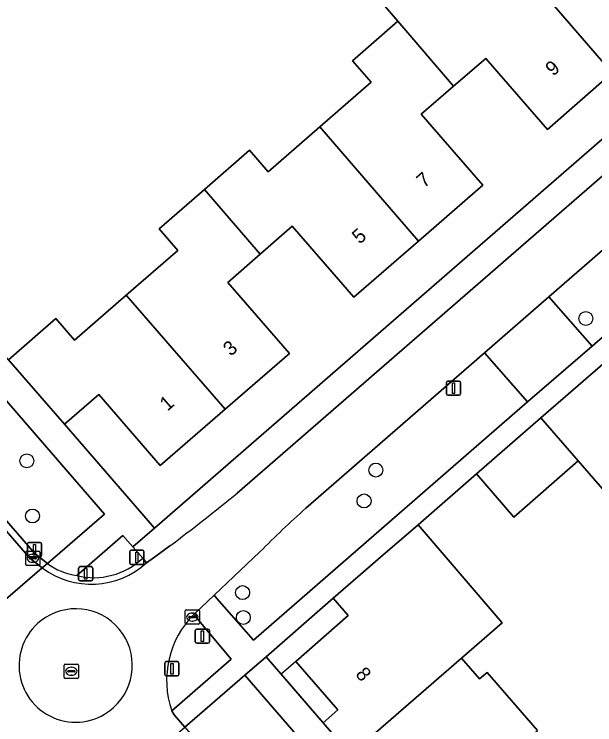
# Model space of a CAD drawing. Extents: x 155887 to 156869, y 383880 to 384678.
# Drawn here: x 156224.02 to 156264.8, y 384143.78 to 384193.64 of the extents above; entities that cross this region are included whole.
import ezdxf

# ---------------------------------------------------------------- set-up
doc = ezdxf.new("R2010")
doc.units = 0
for name, color, linetype in [('IMGEO_Afsluitpaal', 7, 'Continuous'), ('IMGEO_Berm_groen', 7, 'Continuous'), ('IMGEO_Boom', 7, 'Continuous'), ('IMGEO_Erf', 7, 'Continuous'), ('IMGEO_Kolk', 7, 'Continuous'), ('IMGEO_Lichtmast', 7, 'Continuous'), ('IMGEO_Muur', 7, 'Continuous'), ('IMGEO_Pand', 7, 'Continuous'), ('IMGEO_Pand_nummerreeks', 7, 'Continuous'), ('IMGEO_Pand_overbouw', 7, 'Continuous'), ('IMGEO_Parkeervlak_open', 7, 'Continuous'), ('IMGEO_Rijbaan_lokaal_gesloten', 7, 'Continuous'), ('IMGEO_Rijbaan_lokaal_open', 7, 'Continuous'), ('IMGEO_Rioolput', 7, 'Continuous'), ('IMGEO_Verkeerseiland_groen', 7, 'Continuous'), ('IMGEO_Voetpad_open', 7, 'Continuous')]:
    doc.layers.add(name, color=color, linetype=linetype)

msp = doc.modelspace()

# ---------------------------------------------------------------- linework, layer by layer
at = {"layer": 'IMGEO_Afsluitpaal'}
for p, q in [((156224.952, 384155.663), (156224.952, 384156.463)), ((156224.952, 384156.463), (156224.952, 384155.663)), ((156225.052, 384156.563), (156225.842, 384156.563)), ((156225.842, 384156.563), (156225.052, 384156.563)), ((156225.942, 384156.463), (156225.942, 384155.663)), ((156225.942, 384155.663), (156225.942, 384156.463)), ((156232.137, 384155.126), (156232.137, 384155.926)), ((156232.137, 384155.926), (156232.137, 384155.126)), ((156232.237, 384156.026), (156233.027, 384156.026)), ((156233.027, 384156.026), (156232.237, 384156.026)), ((156233.127, 384155.926), (156233.127, 384155.126)), ((156233.127, 384155.126), (156233.127, 384155.926)), ((156225.842, 384155.563), (156225.052, 384155.563)), ((156225.052, 384155.563), (156225.842, 384155.563)), ((156233.027, 384155.026), (156232.237, 384155.026)), ((156232.237, 384155.026), (156233.027, 384155.026)), ((156228.547, 384153.974), (156228.547, 384154.774)), ((156228.547, 384154.774), (156228.547, 384153.974)), ((156228.647, 384154.874), (156229.437, 384154.874)), ((156229.437, 384154.874), (156228.647, 384154.874)), ((156229.537, 384154.774), (156229.537, 384153.974)), ((156229.537, 384153.974), (156229.537, 384154.774)), ((156229.437, 384153.874), (156228.647, 384153.874)), ((156228.647, 384153.874), (156229.437, 384153.874)), ((156234.606, 384147.308), (156234.606, 384148.108)), ((156234.606, 384148.108), (156234.606, 384147.308)), ((156234.706, 384148.208), (156235.496, 384148.208)), ((156235.496, 384148.208), (156234.706, 384148.208)), ((156235.596, 384148.108), (156235.596, 384147.308)), ((156235.596, 384147.308), (156235.596, 384148.108)), ((156235.496, 384147.208), (156234.706, 384147.208)), ((156234.706, 384147.208), (156235.496, 384147.208))]:
    msp.add_line(p, q, dxfattribs=at)
for points in [[(156225.372, 384156.438), (156225.522, 384156.438), (156225.522, 384155.688), (156225.372, 384155.688), (156225.372, 384156.438)], [(156232.557, 384155.901), (156232.707, 384155.901), (156232.707, 384155.151), (156232.557, 384155.151), (156232.557, 384155.901)], [(156228.967, 384154.749), (156229.117, 384154.749), (156229.117, 384153.999), (156228.967, 384153.999), (156228.967, 384154.749)], [(156235.026, 384148.083), (156235.176, 384148.083), (156235.176, 384147.333), (156235.026, 384147.333), (156235.026, 384148.083)]]:
    msp.add_lwpolyline(points, dxfattribs=at)
for centre, start, end in [((156225.052, 384156.463), 90, 180), ((156225.052, 384156.463), 90, 180), ((156225.842, 384156.463), 0, 90), ((156225.842, 384156.463), 360, 90), ((156232.237, 384155.926), 90, 180), ((156232.237, 384155.926), 90, 180), ((156233.027, 384155.926), 0, 90), ((156233.027, 384155.926), 360, 90), ((156225.052, 384155.663), 180, 270), ((156225.052, 384155.663), 180, 270), ((156225.842, 384155.663), 270, 0), ((156225.842, 384155.663), 270, 0), ((156232.237, 384155.126), 180, 270), ((156232.237, 384155.126), 180, 270), ((156233.027, 384155.126), 270, 0), ((156233.027, 384155.126), 270, 0), ((156228.647, 384154.774), 90, 180), ((156228.647, 384154.774), 90, 180), ((156229.437, 384154.774), 0, 90), ((156229.437, 384154.774), 360, 90), ((156228.647, 384153.974), 180, 270), ((156228.647, 384153.974), 180, 270), ((156229.437, 384153.974), 270, 0), ((156229.437, 384153.974), 270, 0), ((156234.706, 384148.108), 90, 180), ((156234.706, 384148.108), 90, 180), ((156235.496, 384148.108), 0, 90), ((156235.496, 384148.108), 360, 90), ((156234.706, 384147.308), 180, 270), ((156234.706, 384147.308), 180, 270), ((156235.496, 384147.308), 270, 0), ((156235.496, 384147.308), 270, 0)]:
    msp.add_arc(centre, 0.1, start, end, dxfattribs=at)
at = {"layer": 'IMGEO_Berm_groen'}
for points in [[(156198.894, 384186.401), (156225.459, 384155.791), (156226.35, 384155.089), (156230.362, 384158.557), (156201.574, 384191.802)], [(156233.048, 384155.469), (156232.352, 384156.266), (156231.654, 384157.066), (156228.409, 384154.243)]]:
    msp.add_lwpolyline(points, dxfattribs=at)
msp.add_lwpolyline([(156240.218, 384147.268), (156236.004, 384143.601), (156236.378, 384143.165), (156259.369, 384116.661), (156259.86, 384116.097), (156266.847, 384108.071), (156270.265, 384104.121), (156274.816, 384099.002), (156277.067, 384096.295), (156281.229, 384099.923), (156277.633, 384104.037), (156267.33, 384115.942)], close=True, dxfattribs=at)
msp.add_arc((156229.601, 384159.121), 5.022, 256.2658, 313.3416, dxfattribs=at)
at = {"layer": 'IMGEO_Boom'}
for centre in [(156264.166, 384172.28), (156224.904, 384162.301), (156249.423, 384161.651), (156248.595, 384159.482), (156225.312, 384158.429), (156240.064, 384153.051), (156240.117, 384151.31)]:
    msp.add_circle(centre, 0.489, dxfattribs=at)
at = {"layer": 'IMGEO_Erf'}
for points in [[(156274.939, 384193.214), (156269.134, 384199.929), (156268.611, 384200.534), (156266.216, 384198.436), (156270.536, 384193.453), (156266.029, 384189.524), (156261.469, 384185.55), (156257.141, 384190.533), (156254.878, 384188.58), (156252.616, 384186.627), (156256.944, 384181.644), (156252.429, 384177.722), (156247.881, 384173.772), (156243.553, 384178.755), (156241.305, 384176.801), (156239.026, 384174.819), (156243.354, 384169.836), (156238.834, 384165.92), (156234.282, 384161.976), (156229.96, 384166.944), (156227.546, 384164.872), (156233.865, 384157.571)], [(156245.72, 384143.913), (156246.756, 384144.827), (156243.797, 384148.229), (156247.48, 384151.439), (156246.433, 384152.66), (156241.709, 384148.549), (156242.753, 384147.346)]]:
    msp.add_lwpolyline(points, close=True, dxfattribs=at)
for points in [[(156223.615, 384169.382), (156226.945, 384172.275), (156228.257, 384170.765), (156231.896, 384173.926), (156235.504, 384177.061), (156234.192, 384178.57), (156237.387, 384181.345), (156240.542, 384184.085), (156241.854, 384182.576), (156245.486, 384185.731), (156249.094, 384188.865), (156247.782, 384190.374), (156250.976, 384193.148), (156249.352, 384195.049)], [(156282.354, 384140.754), (156276.285, 384147.739), (156271.757, 384143.804), (156269.133, 384146.823), (156266.509, 384149.842), (156271.037, 384153.777), (156263.638, 384162.291), (156259.11, 384158.356), (156256.486, 384161.375), (156252.385, 384157.809), (156258.292, 384150.921), (156255.441, 384148.461), (156256.712, 384146.997), (156257.239, 384147.455), (156260.775, 384143.382)]]:
    msp.add_lwpolyline(points, dxfattribs=at)
at = {"layer": 'IMGEO_Kolk'}
for p, q in [((156224.903, 384155.961), (156225.755, 384155.961)), ((156224.828, 384155.035), (156224.828, 384155.887)), ((156225.087, 384155.455), (156225.087, 384155.467)), ((156225.525, 384155.418), (156225.127, 384155.418)), ((156225.13, 384155.504), (156225.528, 384155.504)), ((156225.316, 384155.741), (156225.341, 384155.741)), ((156225.571, 384155.467), (156225.571, 384155.455)), ((156225.829, 384155.887), (156225.829, 384155.035)), ((156225.755, 384154.961), (156224.903, 384154.961)), ((156225.339, 384155.181), (156225.314, 384155.181)), ((156236.032, 384150.91), (156236.032, 384151.762)), ((156236.107, 384151.836), (156236.959, 384151.836)), ((156236.52, 384151.616), (156236.545, 384151.616)), ((156237.033, 384151.762), (156237.033, 384150.91)), ((156236.291, 384151.33), (156236.291, 384151.342)), ((156236.729, 384151.293), (156236.331, 384151.293)), ((156236.334, 384151.379), (156236.732, 384151.379)), ((156236.543, 384151.056), (156236.518, 384151.056)), ((156236.775, 384151.342), (156236.775, 384151.33)), ((156236.959, 384150.836), (156236.107, 384150.836))]:
    msp.add_line(p, q, dxfattribs=at)
for points in [[(156224.903, 384155.961), (156225.755, 384155.961)], [(156224.828, 384155.035), (156224.828, 384155.887)], [(156225.829, 384155.887), (156225.829, 384155.035)], [(156225.755, 384154.961), (156224.903, 384154.961)], [(156236.032, 384150.91), (156236.032, 384151.762)], [(156236.107, 384151.836), (156236.959, 384151.836)], [(156237.033, 384151.762), (156237.033, 384150.91)], [(156236.959, 384150.836), (156236.107, 384150.836)]]:
    msp.add_lwpolyline(points, dxfattribs=at)
for centre, radius, start, end in [((156224.905, 384155.885), 0.0765, 91.552, 178.448), ((156224.905, 384155.885), 0.0765, 91.552, 178.448), ((156225.753, 384155.885), 0.0765, 1.552, 88.448), ((156225.753, 384155.885), 0.0765, 1.552, 88.448), ((156225.127, 384155.464), 0.0403, 85.8775, 175.7526), ((156225.124, 384155.454), 0.0366, 178.938, 274.7102), ((156225.528, 384155.461), 0.043, 264.8664, 352.4533), ((156225.532, 384155.466), 0.0386, 1.7309, 96.639), ((156224.905, 384155.037), 0.0765, 181.552, 268.448), ((156224.905, 384155.037), 0.0765, 181.552, 268.448), ((156225.753, 384155.037), 0.0765, 271.552, 358.448), ((156225.753, 384155.037), 0.0765, 271.552, 358.448), ((156236.109, 384151.76), 0.0765, 91.552, 178.448), ((156236.109, 384151.76), 0.0765, 91.552, 178.448), ((156236.957, 384151.76), 0.0765, 1.552, 88.448), ((156236.957, 384151.76), 0.0765, 1.552, 88.448), ((156236.109, 384150.912), 0.0765, 181.552, 268.448), ((156236.109, 384150.912), 0.0765, 181.552, 268.448), ((156236.331, 384151.339), 0.0403, 85.8775, 175.7526), ((156236.328, 384151.329), 0.0366, 178.938, 274.7102), ((156236.732, 384151.336), 0.043, 264.8664, 352.4533), ((156236.736, 384151.341), 0.0386, 1.7309, 96.639), ((156236.957, 384150.912), 0.0765, 271.552, 358.448), ((156236.957, 384150.912), 0.0765, 271.552, 358.448)]:
    msp.add_arc(centre, radius, start, end, dxfattribs=at)
for centre, major_axis, ratio, start_param, end_param in [((156225.315, 384155.461), (-0.387, 0.002), 0.722429, 4.712389, 7.853982), ((156225.34, 384155.461), (-0.39, 0.002), 0.717154, 1.570796, 4.712389), ((156236.519, 384151.336), (-0.387, 0.002), 0.722429, 4.712389, 7.853982), ((156236.544, 384151.336), (-0.39, 0.002), 0.717154, 1.570796, 4.712389)]:
    msp.add_ellipse(centre, major_axis=major_axis, ratio=ratio, start_param=start_param, end_param=end_param, dxfattribs=at)
at = {"layer": 'IMGEO_Lichtmast'}
for p, q in [((156254.476, 384167.894), (156255.266, 384167.894)), ((156255.266, 384167.894), (156254.476, 384167.894)), ((156254.376, 384166.994), (156254.376, 384167.794)), ((156254.376, 384167.794), (156254.376, 384166.994)), ((156255.366, 384167.794), (156255.366, 384166.994)), ((156255.366, 384166.994), (156255.366, 384167.794)), ((156255.266, 384166.894), (156254.476, 384166.894)), ((156254.476, 384166.894), (156255.266, 384166.894)), ((156236.843, 384150.495), (156237.633, 384150.495)), ((156237.633, 384150.495), (156236.843, 384150.495)), ((156236.743, 384149.595), (156236.743, 384150.395)), ((156236.743, 384150.395), (156236.743, 384149.595)), ((156237.733, 384150.395), (156237.733, 384149.595)), ((156237.733, 384149.595), (156237.733, 384150.395)), ((156237.633, 384149.495), (156236.843, 384149.495)), ((156236.843, 384149.495), (156237.633, 384149.495))]:
    msp.add_line(p, q, dxfattribs=at)
for points in [[(156254.796, 384167.769), (156254.946, 384167.769), (156254.946, 384167.019), (156254.796, 384167.019), (156254.796, 384167.769)], [(156237.163, 384150.37), (156237.313, 384150.37), (156237.313, 384149.62), (156237.163, 384149.62), (156237.163, 384150.37)]]:
    msp.add_lwpolyline(points, dxfattribs=at)
for centre, start, end in [((156254.476, 384167.794), 90, 180), ((156254.476, 384167.794), 90, 180), ((156255.266, 384167.794), 0, 90), ((156255.266, 384167.794), 360, 90), ((156254.476, 384166.994), 180, 270), ((156254.476, 384166.994), 180, 270), ((156255.266, 384166.994), 270, 0), ((156255.266, 384166.994), 270, 0), ((156236.843, 384150.395), 90, 180), ((156236.843, 384150.395), 90, 180), ((156237.633, 384150.395), 0, 90), ((156237.633, 384150.395), 360, 90), ((156236.843, 384149.595), 180, 270), ((156236.843, 384149.595), 180, 270), ((156237.633, 384149.595), 270, 0), ((156237.633, 384149.595), 270, 0)]:
    msp.add_arc(centre, 0.1, start, end, dxfattribs=at)
at = {"layer": 'IMGEO_Muur'}
for points in [[(156271.037, 384153.777), (156263.638, 384162.291)], [(156252.385, 384157.809), (156256.486, 384161.375)]]:
    msp.add_lwpolyline(points, dxfattribs=at)
at = {"layer": 'IMGEO_Pand'}
for points in [[(156259.083, 384197.542), (156266.029, 384189.524), (156270.536, 384193.453), (156266.216, 384198.436), (156268.611, 384200.534), (156264.683, 384205.055), (156261.386, 384202.191), (156262.698, 384200.682)], [(156259.083, 384197.542), (156255.443, 384194.38), (156254.131, 384195.889), (156252.49, 384197.776), (156249.352, 384195.049), (156250.976, 384193.148), (156254.878, 384188.58), (156257.141, 384190.533), (156261.469, 384185.55), (156266.029, 384189.524)], [(156245.486, 384185.731), (156252.429, 384177.722), (156256.944, 384181.644), (156252.616, 384186.627), (156254.878, 384188.58), (156250.976, 384193.148), (156247.782, 384190.374), (156249.094, 384188.865)], [(156245.486, 384185.731), (156241.854, 384182.576), (156240.542, 384184.085), (156237.387, 384181.345), (156241.305, 384176.801), (156243.553, 384178.755), (156247.881, 384173.772), (156252.429, 384177.722)], [(156231.896, 384173.926), (156238.834, 384165.92), (156243.354, 384169.836), (156239.026, 384174.819), (156241.305, 384176.801), (156237.387, 384181.345), (156234.192, 384178.57), (156235.504, 384177.061)], [(156231.896, 384173.926), (156228.257, 384170.765), (156226.945, 384172.275), (156223.615, 384169.382), (156227.546, 384164.872), (156229.96, 384166.944), (156234.282, 384161.976), (156238.834, 384165.92)], [(156261.014, 384165.31), (156256.486, 384161.375), (156259.11, 384158.356), (156263.638, 384162.291)], [(156255.441, 384148.461), (156258.292, 384150.921), (156252.385, 384157.809), (156249.761, 384155.539), (156246.433, 384152.66), (156247.48, 384151.439), (156243.797, 384148.229), (156246.756, 384144.827), (156245.72, 384143.913), (156247.639, 384141.692)], [(156255.441, 384148.461), (156247.639, 384141.692), (156249.466, 384139.578), (156250.507, 384140.471), (156253.479, 384137.064), (156257.259, 384140.338), (156260.775, 384143.382), (156257.239, 384147.455), (156256.712, 384146.997)]]:
    msp.add_lwpolyline(points, close=True, dxfattribs=at)
at = {"layer": 'IMGEO_Pand_overbouw'}
msp.add_lwpolyline([(156246.756, 384144.827), (156243.797, 384148.229), (156242.767, 384147.331), (156245.72, 384143.913)], close=True, dxfattribs=at)
at = {"layer": 'IMGEO_Parkeervlak_open'}
msp.add_lwpolyline([(156280.881, 384190.573), (156261.577, 384173.796), (156264.606, 384170.344), (156283.887, 384187.115)], close=True, dxfattribs=at)
for points in [[(156260.065, 384166.428), (156257.06, 384169.881), (156244.514, 384158.971)], [(156241.282, 384155.912), (156239.452, 384154.186), (156238.061, 384152.874), (156238.263, 384152.643), (156240.823, 384149.713), (156260.065, 384166.428)]]:
    msp.add_lwpolyline(points, dxfattribs=at)
msp.add_arc((156287.847, 384109.95), 65.428, 131.47592, 135.37365, dxfattribs=at)
at = {"layer": 'IMGEO_Rijbaan_lokaal_gesloten'}
for points in [[(156308.096, 384214.226), (156312.626, 384218.159), (156312.322, 384218.504), (156331.278, 384235.009), (156328.971, 384237.669), (156326.065, 384241.018), (156323.695, 384239.126), (156324.76, 384237.181), (156324.839, 384236.98), (156324.868, 384236.767), (156324.924, 384235.545), (156324.922, 384235.346), (156324.879, 384235.149), (156324.635, 384234.343), (156324.464, 384233.777), (156324.33, 384233.603), (156283.805, 384198.344), (156239.684, 384160.03)], [(156244.514, 384158.971), (156257.06, 384169.881), (156261.577, 384173.796), (156280.881, 384190.573), (156282.391, 384191.885), (156283.307, 384192.681), (156286.385, 384195.346), (156287.336, 384196.173), (156288.85, 384197.49), (156308.096, 384214.226)], [(156194.519, 384183.079), (156221.169, 384152.485), (156221.841, 384151.236), (156225.995, 384154.785), (156225.13, 384155.468), (156198.558, 384186.087)], [(156234.95, 384156.332), (156234.409, 384155.932), (156233.866, 384155.535), (156233.321, 384155.14)], [(156236.653, 384151.547), (156238.061, 384152.874), (156239.452, 384154.186), (156241.282, 384155.912)], [(156225.995, 384154.785), (156221.841, 384151.236)], [(156231.582, 384140.418), (156231.878, 384140.144), (156235.555, 384143.21), (156235.655, 384143.297), (156236.004, 384143.601), (156235.256, 384144.473), (156235.083, 384144.76)]]:
    msp.add_lwpolyline(points, dxfattribs=at)
for centre, radius, start, end in [((156159.347, 384257.994), 126.693, 306.63697, 309.35392), ((156287.847, 384109.95), 65.428, 131.47592, 135.37365), ((156229.443, 384159.408), 5.767, 233.2849, 312.2636), ((156228.344, 384147.942), 3.974, 312.0441, 127.9365), ((156241.313, 384146.894), 6.585, 135.0411, 198.9093), ((156228.334, 384147.934), 3.975, 127.7424, 312.2381)]:
    msp.add_arc(centre, radius, start, end, dxfattribs=at)
at = {"layer": 'IMGEO_Rijbaan_lokaal_open'}
for points in [[(156198.558, 384186.087), (156225.13, 384155.468), (156225.995, 384154.785), (156226.35, 384155.089), (156225.459, 384155.791), (156198.894, 384186.401)], [(156233.321, 384155.14), (156233.048, 384155.469)], [(156226.35, 384155.089), (156225.995, 384154.785)]]:
    msp.add_lwpolyline(points, dxfattribs=at)
for points in [[(156264.606, 384170.344), (156261.577, 384173.796), (156257.06, 384169.881), (156260.065, 384166.428)], [(156278.194, 384154.713), (156275.571, 384157.728), (156268.167, 384166.244), (156265.542, 384169.244), (156261.014, 384165.31), (156263.638, 384162.291), (156271.037, 384153.777), (156273.661, 384150.758), (156276.285, 384147.739), (156282.354, 384140.754), (156284.63, 384142.713), (156286.907, 384144.672), (156280.817, 384151.698)]]:
    msp.add_lwpolyline(points, close=True, dxfattribs=at)
for centre, radius, start, end in [((156229.601, 384159.121), 5.022, 256.2658, 313.3416), ((156229.443, 384159.408), 5.767, 233.2849, 312.2636), ((156229.155, 384158.988), 4.803, 234.2649, 261.0617), ((156228.344, 384147.942), 3.974, 312.0441, 127.9365), ((156228.334, 384147.934), 3.975, 127.7424, 312.2381)]:
    msp.add_arc(centre, radius, start, end, dxfattribs=at)
at = {"layer": 'IMGEO_Rioolput'}
for p, q in [((156227.534, 384147.106), (156227.534, 384147.958)), ((156227.609, 384148.032), (156228.461, 384148.032)), ((156228.535, 384147.958), (156228.535, 384147.106)), ((156227.793, 384147.526), (156227.793, 384147.538)), ((156228.231, 384147.489), (156227.833, 384147.489)), ((156227.836, 384147.575), (156228.234, 384147.575)), ((156228.022, 384147.812), (156228.047, 384147.812)), ((156228.277, 384147.538), (156228.277, 384147.526)), ((156228.461, 384147.032), (156227.609, 384147.032)), ((156228.045, 384147.252), (156228.02, 384147.252))]:
    msp.add_line(p, q, dxfattribs=at)
for points in [[(156227.534, 384147.106), (156227.534, 384147.958)], [(156227.609, 384148.032), (156228.461, 384148.032)], [(156228.535, 384147.958), (156228.535, 384147.106)], [(156228.461, 384147.032), (156227.609, 384147.032)]]:
    msp.add_lwpolyline(points, dxfattribs=at)
for centre, radius, start, end in [((156227.611, 384147.956), 0.0765, 91.552, 178.448), ((156227.611, 384147.956), 0.0765, 91.552, 178.448), ((156228.459, 384147.956), 0.0765, 1.552, 88.448), ((156228.459, 384147.956), 0.0765, 1.552, 88.448), ((156227.833, 384147.535), 0.0403, 85.8775, 175.7526), ((156227.83, 384147.525), 0.0366, 178.938, 274.7102), ((156228.234, 384147.532), 0.043, 264.8664, 352.4533), ((156228.238, 384147.537), 0.0386, 1.7309, 96.639), ((156227.611, 384147.108), 0.0765, 181.552, 268.448), ((156227.611, 384147.108), 0.0765, 181.552, 268.448), ((156228.459, 384147.108), 0.0765, 271.552, 358.448), ((156228.459, 384147.108), 0.0765, 271.552, 358.448)]:
    msp.add_arc(centre, radius, start, end, dxfattribs=at)
for centre, major_axis, ratio, start_param, end_param in [((156228.021, 384147.532), (-0.387, 0.002), 0.722429, 4.712389, 7.853982), ((156228.046, 384147.532), (-0.39, 0.002), 0.717154, 1.570796, 4.712389)]:
    msp.add_ellipse(centre, major_axis=major_axis, ratio=ratio, start_param=start_param, end_param=end_param, dxfattribs=at)
at = {"layer": 'IMGEO_Verkeerseiland_groen'}
for points in [[(156239.256, 384148.375), (156236.962, 384151.114), (156236.653, 384151.547)], [(156235.083, 384144.76), (156239.256, 384148.375)]]:
    msp.add_lwpolyline(points, dxfattribs=at)
msp.add_arc((156241.313, 384146.894), 6.585, 135.0411, 198.9093, dxfattribs=at)
at = {"layer": 'IMGEO_Voetpad_open'}
for points in [[(156239.684, 384160.03), (156283.805, 384198.344), (156324.33, 384233.603), (156324.464, 384233.777), (156324.635, 384234.343), (156323.619, 384235.555), (156323.027, 384235.041), (156282.504, 384199.826), (156279.482, 384197.222), (156274.939, 384193.214), (156233.865, 384157.571), (156232.352, 384156.266), (156233.048, 384155.469), (156233.321, 384155.14), (156233.866, 384155.535), (156234.409, 384155.932), (156234.95, 384156.332)], [(156228.409, 384154.243), (156231.654, 384157.066), (156232.352, 384156.266), (156233.865, 384157.571), (156227.546, 384164.872), (156223.615, 384169.382), (156213.609, 384180.988), (156211.324, 384183.613), (156207.382, 384188.136), (156203.635, 384192.439), (156201.062, 384195.394)], [(156197.546, 384188.282), (156201.574, 384191.802), (156230.362, 384158.557), (156226.35, 384155.089)], [(156283.887, 384187.115), (156264.606, 384170.344), (156260.065, 384166.428), (156240.823, 384149.713), (156238.263, 384152.643), (156238.061, 384152.874), (156236.653, 384151.547), (156236.962, 384151.114), (156239.256, 384148.375), (156235.083, 384144.76), (156235.256, 384144.473), (156236.004, 384143.601), (156240.218, 384147.268), (156241.709, 384148.549), (156246.433, 384152.66), (156249.761, 384155.539), (156252.385, 384157.809), (156256.486, 384161.375), (156261.014, 384165.31), (156265.542, 384169.244)]]:
    msp.add_lwpolyline(points, dxfattribs=at)
msp.add_lwpolyline([(156242.753, 384147.346), (156241.709, 384148.549), (156240.218, 384147.268), (156267.33, 384115.942), (156277.633, 384104.037), (156281.229, 384099.923), (156282.76, 384101.221), (156279.529, 384104.91), (156267.335, 384118.935), (156266.876, 384119.462), (156265.908, 384120.63), (156262.942, 384124.079), (156261.085, 384126.207), (156259.179, 384128.391), (156256.203, 384131.83), (156252.45, 384136.162), (156249.466, 384139.578), (156247.639, 384141.692), (156245.72, 384143.913)], close=True, dxfattribs=at)
for centre, radius, start, end in [((156159.347, 384257.994), 126.693, 306.63697, 309.35392), ((156229.155, 384158.988), 4.803, 234.2649, 261.0617)]:
    msp.add_arc(centre, radius, start, end, dxfattribs=at)

# ---------------------------------------------------------------- texts
at = {"layer": 'IMGEO_Pand_nummerreeks'}
for s, rotation, p in [('9', 41.0761, (156261.873, 384189.245)), ('7', 40.9771, (156252.819, 384181.398)), ('5', 40.9771, (156248.287, 384177.462)), ('3', 40.9057, (156239.227, 384169.595)), ('1', 40.9057, (156234.777, 384165.74)), ('8', 310.931, (156247.943, 384147.295))]:
    msp.add_text(s, height=1, rotation=rotation, dxfattribs=at).set_placement(p)

doc.saveas('drawing.dxf')
